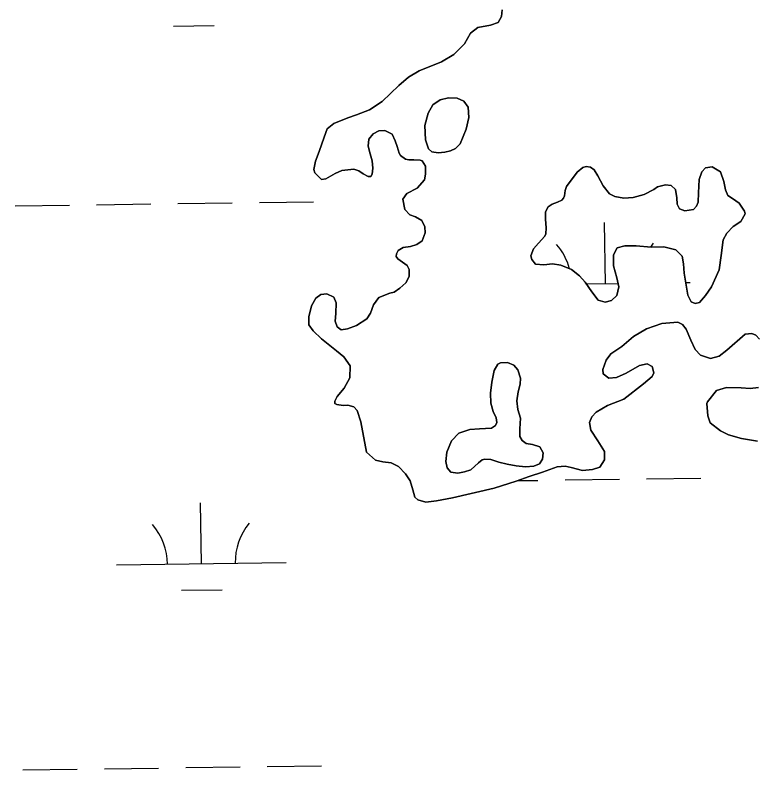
# Model space of a CAD drawing. Extents: x 3767014 to 3805179, y 361544 to 387384.
# Drawn here: x 3780851.7 to 3781289, y 368532.9 to 368978 of the extents above; entities that cross this region are included whole.
import ezdxf

# ---------------------------------------------------------------- set-up
doc = ezdxf.new("R2010")
doc.units = 0
doc.layers.add('V-TOPO-SHOR', color=7, linetype='Continuous')
doc.layers.add('V-WETL-SWMP', color=7, linetype='Continuous')

msp = doc.modelspace()

# ---------------------------------------------------------------- linework, layer by layer
at = {"layer": 'V-TOPO-SHOR'}
for points in [[(3781066.229, 368909.688), (3781062.768, 368907.947), (3781060.315, 368904.77), (3781059.829, 368900.767), (3781061.109, 368896.222), (3781062.287, 368891.968), (3781062.682, 368887.792), (3781062.186, 368884.178), (3781061.345, 368882.793), (3781059.882, 368882.855), (3781056.925, 368884.34), (3781054.351, 368886.125), (3781051.504, 368887.029), (3781044.318, 368886.365), (3781040.465, 368884.614), (3781034.897, 368881.458), (3781032.374, 368881.104), (3781028.386, 368884.901), (3781027.756, 368886.832), (3781028.8, 368891.823), (3781030.995, 368897.523), (3781033.9, 368906.065), (3781035.628, 368910.976), (3781039.546, 368913.993), (3781047.836, 368917.312), (3781052.95, 368919.192), (3781060.569, 368922.107), (3781068.04, 368927.061), (3781073.084, 368931.761), (3781077.936, 368936.359), (3781083.656, 368941.272), (3781089.986, 368945.126), (3781103.095, 368950.416), (3781110.292, 368954.682), (3781116.563, 368960.972), (3781120.104, 368967.386), (3781124.501, 368970.609), (3781132.058, 368972.064), (3781136.404, 368973.532), (3781138.552, 368977.188), (3781138.946, 368980.995)], [(3781114.079, 368902.128), (3781117.585, 368910.624), (3781119.172, 368917.605), (3781118.73, 368923.657), (3781116.198, 368927.114), (3781112.338, 368929.074), (3781107.152, 368929.14), (3781102.292, 368927.944), (3781098.063, 368925.005), (3781095.151, 368920.141), (3781093.179, 368912.954), (3781093.683, 368904.459), (3781095.38, 368899.026), (3781097.375, 368897.414), (3781101.107, 368896.82), (3781105.108, 368897.115), (3781108.412, 368897.979), (3781111.408, 368899.325), (3781114.079, 368902.128)], [(3781190.418, 368737.805), (3781191.21, 368733.248), (3781195.163, 368726.922), (3781199.118, 368720.594), (3781199.14, 368715.726), (3781196.425, 368711.376), (3781192.081, 368709.905), (3781186.248, 368709.469), (3781179.584, 368711.253), (3781176.059, 368712.041), (3781171.206, 368711.531), (3781162.618, 368708.4), (3781154.793, 368705.967), (3781147.172, 368703.053), (3781134.133, 368698.932), (3781109.542, 368693.263), (3781100.238, 368691.574), (3781093.834, 368690.734), (3781089.128, 368692.077), (3781087.432, 368693.691), (3781086.255, 368698.043), (3781084.665, 368703.262), (3781081.837, 368707.378), (3781077.739, 368711.755), (3781073.401, 368713.887), (3781068.421, 368714.544), (3781064.116, 368715.41), (3781058.936, 368720.149), (3781055.569, 368738.176), (3781053.364, 368744.74), (3781051.459, 368746.933), (3781047.928, 368748.014), (3781045.11, 368747.748), (3781041.301, 368748.24), (3781040.314, 368748.897), (3781040.279, 368750.259), (3781041.672, 368753.02), (3781045.735, 368757.986), (3781048.993, 368764.005), (3781049.305, 368771.122), (3781045.473, 368776.478), (3781041.297, 368779.978), (3781032.265, 368786.959), (3781027.475, 368791.708), (3781024.954, 368795.247), (3781024.933, 368800.017), (3781026.428, 368806.481), (3781029.044, 368811.023), (3781031.911, 368813.139), (3781035.407, 368813.518), (3781039.544, 368811.574), (3781040.988, 368808.299), (3781040.852, 368801.969), (3781040.381, 368797.381), (3781041.53, 368794.197), (3781044.008, 368792.409), (3781047.597, 368792.984), (3781052.999, 368794.967), (3781059.039, 368798.815), (3781061.191, 368802.276), (3781063.02, 368807.091), (3781066.221, 368811.455), (3781072.68, 368814.048), (3781075.103, 368814.497), (3781078.548, 368816.919), (3781081.974, 368820.118), (3781084.121, 368823.87), (3781084.116, 368827.96), (3781082.89, 368830.364), (3781077.44, 368834.221), (3781076.332, 368835.654), (3781076.588, 368837.121), (3781077.514, 368839.091), (3781080.588, 368840.822), (3781084.854, 368841.512), (3781088.62, 368842.771), (3781091.778, 368844.895), (3781093.414, 368849.608), (3781093.232, 368853.11), (3781091.583, 368856.767), (3781087.733, 368858.912), (3781084.393, 368860.192), (3781081.397, 368863.233), (3781080.367, 368869.438), (3781082.619, 368872.803), (3781088.675, 368875.971), (3781093.134, 368880.756), (3781093.732, 368884.079), (3781093.611, 368888.945), (3781091.784, 368892.015), (3781090.605, 368892.472), (3781086.805, 368892.575), (3781083.787, 368892.595), (3781081.829, 368893.035), (3781078.953, 368895.106), (3781078.14, 368896.546), (3781076.973, 368900.41), (3781075.72, 368903.886), (3781073.969, 368907.736), (3781069.727, 368909.968), (3781066.229, 368909.688)], [(3781222.475, 368872.146), (3781216.065, 368870.423), (3781210.503, 368869.991), (3781205.297, 368870.939), (3781202.03, 368872.521), (3781198.297, 368877.221), (3781195.313, 368883.209), (3781193.076, 368886.674), (3781190.885, 368888.282), (3781188.331, 368888.708), (3781186.488, 368888.173), (3781183.037, 368885.349), (3781176.694, 368876.883), (3781175.969, 368874.616), (3781175.558, 368871.476), (3781175.103, 368870.096), (3781174.058, 368868.799), (3781171.546, 368867.661), (3781168.25, 368866.407), (3781165.942, 368864.884), (3781164.447, 368862.01), (3781164.359, 368857.705), (3781164.879, 368852.438), (3781164.673, 368849.012), (3781164.021, 368847.625), (3781160.308, 368843.525), (3781157.265, 368840.125), (3781155.801, 368836.08), (3781156.247, 368833.744), (3781158.463, 368831.159), (3781163.366, 368830.596), (3781168.531, 368831.311), (3781173.342, 368830.549), (3781179.666, 368827.868), (3781184.354, 368824.171), (3781187.864, 368820.542), (3781191.624, 368814.769), (3781195.364, 368809.874), (3781199.599, 368808.611), (3781203.388, 368809.682), (3781206.54, 368812.692), (3781207.687, 368817.708), (3781206.38, 368823.053), (3781204.545, 368830.047), (3781204.383, 368836.595), (3781206.632, 368840.66), (3781211.195, 368841.946), (3781217.845, 368841.915), (3781226.663, 368841.155), (3781234.188, 368841.342), (3781241.274, 368839.56), (3781244.985, 368835.74), (3781245.777, 368831.36), (3781246.212, 368825.699), (3781248.387, 368812.846), (3781250.342, 368808.885), (3781252.614, 368807.963), (3781255.239, 368808.516), (3781258.76, 368812.514), (3781262.151, 368817.683), (3781266.696, 368827.671), (3781267.855, 368836.207), (3781269.188, 368845.53), (3781271.244, 368849.395), (3781275.06, 368853.3), (3781279.582, 368856.249), (3781282.015, 368860.71), (3781281.777, 368862.367), (3781278.629, 368867.079), (3781274.554, 368869.813), (3781271.869, 368871.605), (3781270.517, 368874.896), (3781269.516, 368879.76), (3781267.613, 368885.581), (3781262.555, 368888.487), (3781258.758, 368887.807), (3781256.562, 368885.601), (3781255.012, 368881.065), (3781254.52, 368873.231), (3781254.465, 368867.657), (3781253.447, 368865.285), (3781251.733, 368863.384), (3781246.574, 368862.473), (3781243.414, 368863.667), (3781242.077, 368866.372), (3781241.882, 368870.278), (3781240.981, 368875.144), (3781238.478, 368877.43), (3781235.048, 368877.833), (3781230.481, 368876.645), (3781228.271, 368875.027), (3781222.475, 368872.146)], [(3781290.553, 368786.912), (3781288.353, 368789.194), (3781285.994, 368790.109), (3781282.013, 368789.72), (3781271.244, 368780.301), (3781266.849, 368776.883), (3781261.723, 368775.49), (3781255.833, 368777.487), (3781252.638, 368780.719), (3781250.07, 368786.203), (3781247.377, 368792.757), (3781245.069, 368795.524), (3781242.31, 368796.818), (3781232.984, 368796.005), (3781223.909, 368792.958), (3781216.233, 368788.387), (3781209.368, 368782.472), (3781202.853, 368778.222), (3781200.222, 368774.458), (3781198.213, 368769.056), (3781198.376, 368766.334), (3781201.649, 368763.882), (3781206.312, 368764.29), (3781211.899, 368766.764), (3781219.868, 368771.245), (3781224.421, 368772.232), (3781227.28, 368770.745), (3781228.251, 368766.973), (3781227.233, 368764.806), (3781222.178, 368760.495), (3781210.621, 368751.449), (3781200.881, 368747.701), (3781194.358, 368743.744), (3781191.698, 368741.147), (3781190.418, 368737.805)], [(3781124.886, 368713.971), (3781127.09, 368715.783), (3781128.646, 368716.117), (3781132.269, 368715.912), (3781136.904, 368714.364), (3781141.821, 368713.215), (3781147.029, 368712.17), (3781152.618, 368711.525), (3781157.593, 368712.039), (3781160.787, 368713.293), (3781162.676, 368716.076), (3781163.069, 368719.899), (3781161.029, 368723.273), (3781156.691, 368724.729), (3781153.056, 368725.421), (3781150.572, 368727.022), (3781149.339, 368729.437), (3781149.327, 368733.934), (3781149.661, 368740.199), (3781148.166, 368745.346), (3781147.547, 368750.513), (3781148.301, 368755.715), (3781149.556, 368760.243), (3781149.663, 368763.864), (3781148.174, 368768.716), (3781145.759, 368771.493), (3781141.907, 368773.059), (3781137.899, 368772.959), (3781136.259, 368772.138), (3781134.2, 368768.372), (3781132.804, 368761.589), (3781131.892, 368754.918), (3781132.132, 368749.153), (3781133.627, 368744.107), (3781135.28, 368740.529), (3781135.638, 368737.801), (3781134.999, 368736.025), (3781132.597, 368734.303), (3781125.564, 368734.033), (3781119.709, 368733.496), (3781113.307, 368731.481), (3781108.922, 368726.875), (3781106.151, 368720.254), (3781105.7, 368714.767), (3781106.479, 368710.972), (3781108.69, 368708.486), (3781112.815, 368707.804), (3781116.704, 368708.683), (3781120.391, 368709.85), (3781124.886, 368713.971)], [(3781289.312, 368726.715), (3781280.022, 368728.335), (3781272.182, 368730.479), (3781267.644, 368732.898), (3781261.397, 368737.514), (3781260.027, 368741.666), (3781259.458, 368748.954), (3781259.925, 368749.841), (3781265.211, 368756.495), (3781271.007, 368758.392), (3781279.774, 368758.121), (3781285.042, 368757.765), (3781289.893, 368758.369)]]:
    msp.add_lwpolyline(points, dxfattribs=at)
at = {"layer": 'V-WETL-SWMP'}
for p, q in [((3780945.129, 368971.443), (3780969.126, 368971.776)), ((3780947.738, 368866.829), (3780979.735, 368867.274)), ((3780995.733, 368867.496), (3781027.73, 368867.94)), ((3780851.747, 368865.496), (3780883.744, 368865.94)), ((3780899.743, 368866.162), (3780931.74, 368866.607)), ((3781199.735, 368819.583), (3781199.235, 368855.579)), ((3781188.59, 368819.428), (3781207.203, 368819.686)), ((3781247.135, 368820.241), (3781249.73, 368820.277)), ((3781148.142, 368703.423), (3781159.934, 368703.587)), ((3781175.932, 368703.809), (3781207.929, 368704.253)), ((3781223.928, 368704.476), (3781255.925, 368704.92)), ((3780961.534, 368654.396), (3780961.034, 368690.393)), ((3780911.539, 368653.702), (3781011.529, 368655.091)), ((3780949.749, 368638.8), (3780973.747, 368639.133)), ((3780856.368, 368532.853), (3780888.365, 368533.297)), ((3780904.363, 368533.519), (3780936.36, 368533.964)), ((3780952.359, 368534.186), (3780984.356, 368534.631)), ((3781000.354, 368534.853), (3781032.351, 368535.297))]:
    msp.add_line(p, q, dxfattribs=at)
for points in [[(3781138.946, 368980.995), (3781138.553, 368977.188), (3781136.404, 368973.533), (3781132.059, 368972.063), (3781124.502, 368970.61), (3781120.103, 368967.386), (3781116.562, 368960.971), (3781110.292, 368954.682), (3781103.095, 368950.416), (3781089.986, 368945.127), (3781083.655, 368941.271), (3781077.935, 368936.359), (3781073.084, 368931.761), (3781068.04, 368927.061), (3781060.568, 368922.106), (3781052.949, 368919.192), (3781047.836, 368917.313), (3781039.545, 368913.993), (3781035.628, 368910.976), (3781033.9, 368906.065), (3781030.995, 368897.523), (3781028.8, 368891.823), (3781027.755, 368886.832), (3781028.386, 368884.9), (3781032.374, 368881.104), (3781034.897, 368881.459), (3781040.466, 368884.614), (3781044.317, 368886.364), (3781051.504, 368887.029), (3781054.35, 368886.125), (3781056.925, 368884.339), (3781059.883, 368882.855), (3781061.345, 368882.793), (3781062.187, 368884.177), (3781062.682, 368887.792), (3781062.286, 368891.968), (3781061.11, 368896.223), (3781059.83, 368900.767), (3781060.315, 368904.77), (3781062.768, 368907.946), (3781066.23, 368909.687), (3781069.728, 368909.968), (3781073.969, 368907.736), (3781075.719, 368903.885)], [(3781075.719, 368903.885), (3781076.973, 368900.411), (3781078.14, 368896.546), (3781078.954, 368895.106), (3781081.829, 368893.035), (3781083.786, 368892.596), (3781086.805, 368892.574), (3781090.604, 368892.473), (3781091.784, 368892.015), (3781093.612, 368888.945), (3781093.732, 368884.08), (3781093.133, 368880.755), (3781088.675, 368875.972), (3781082.62, 368872.804), (3781080.367, 368869.439), (3781081.396, 368863.233), (3781084.392, 368860.192), (3781087.734, 368858.911), (3781091.584, 368856.767), (3781093.232, 368853.109), (3781093.415, 368849.608), (3781091.779, 368844.895), (3781088.619, 368842.772), (3781084.853, 368841.511), (3781080.587, 368840.821), (3781077.514, 368839.091), (3781076.589, 368837.121), (3781076.333, 368835.654), (3781077.44, 368834.221), (3781082.889, 368830.364), (3781084.117, 368827.96), (3781084.121, 368823.871), (3781081.974, 368820.119), (3781078.548, 368816.919), (3781075.103, 368814.497), (3781072.681, 368814.048), (3781066.222, 368811.455), (3781063.02, 368807.092), (3781061.191, 368802.276), (3781059.038, 368798.816), (3781052.999, 368794.967), (3781047.596, 368792.984), (3781044.008, 368792.408), (3781041.53, 368794.197), (3781040.381, 368797.381), (3781040.852, 368801.969), (3781040.987, 368808.3), (3781039.543, 368811.575), (3781035.407, 368813.517), (3781031.911, 368813.139), (3781029.043, 368811.023), (3781026.429, 368806.48), (3781024.933, 368800.018), (3781024.954, 368795.248), (3781027.475, 368791.708), (3781032.266, 368786.959), (3781041.297, 368779.977), (3781045.473, 368776.478), (3781049.305, 368771.121), (3781048.993, 368764.006), (3781045.735, 368757.987), (3781041.671, 368753.019), (3781040.279, 368750.259), (3781040.313, 368748.897), (3781041.302, 368748.239), (3781045.111, 368747.749), (3781047.928, 368748.014), (3781051.46, 368746.933), (3781053.363, 368744.74), (3781055.57, 368738.175), (3781058.936, 368720.15), (3781064.115, 368715.41), (3781068.421, 368714.543), (3781073.402, 368713.887), (3781077.738, 368711.755), (3781081.838, 368707.378), (3781084.666, 368703.261), (3781086.255, 368698.043), (3781087.433, 368693.691), (3781089.128, 368692.078), (3781093.834, 368690.734), (3781100.239, 368691.574), (3781109.543, 368693.264), (3781134.132, 368698.933), (3781147.173, 368703.052), (3781154.792, 368705.967), (3781162.618, 368708.399), (3781171.205, 368711.532), (3781176.06, 368712.041), (3781179.585, 368711.252), (3781186.249, 368709.469), (3781192.08, 368709.905), (3781196.424, 368711.376), (3781199.14, 368715.726), (3781199.117, 368720.594), (3781195.164, 368726.922), (3781191.211, 368733.249), (3781190.417, 368737.806), (3781191.697, 368741.147), (3781194.359, 368743.744), (3781200.882, 368747.702)], [(3781200.882, 368747.702), (3781210.622, 368751.448), (3781222.179, 368760.495), (3781227.232, 368764.806), (3781228.25, 368766.973), (3781227.28, 368770.746), (3781224.42, 368772.233), (3781219.869, 368771.244), (3781211.899, 368766.764), (3781206.313, 368764.289), (3781201.65, 368763.882), (3781198.377, 368766.333), (3781198.213, 368769.055), (3781200.221, 368774.459), (3781202.854, 368778.223), (3781209.369, 368782.473), (3781216.233, 368788.387), (3781223.908, 368792.957), (3781232.984, 368796.005), (3781242.311, 368796.819), (3781245.068, 368795.524), (3781247.376, 368792.758), (3781250.069, 368786.204), (3781252.638, 368780.718), (3781255.834, 368777.487), (3781261.724, 368775.491), (3781266.85, 368776.883), (3781271.244, 368780.302), (3781282.012, 368789.719), (3781285.994, 368790.109), (3781288.353, 368789.194), (3781290.552, 368786.912)], [(3781289.893, 368758.37), (3781285.041, 368757.764), (3781279.775, 368758.121), (3781271.006, 368758.391), (3781265.211, 368756.495), (3781259.924, 368749.842), (3781259.459, 368748.954), (3781260.028, 368741.666), (3781261.397, 368737.514), (3781267.644, 368732.898), (3781272.182, 368730.479), (3781280.023, 368728.336), (3781289.312, 368726.715)]]:
    msp.add_lwpolyline(points, dxfattribs=at)
for points in [[(3781114.078, 368902.128), (3781111.409, 368899.324), (3781108.411, 368897.979), (3781105.108, 368897.115), (3781101.106, 368896.821), (3781097.376, 368897.413), (3781095.381, 368899.026), (3781093.682, 368904.46), (3781093.179, 368912.954), (3781095.152, 368920.141), (3781098.064, 368925.004), (3781102.293, 368927.944), (3781107.153, 368929.14), (3781112.337, 368929.073), (3781116.199, 368927.114), (3781118.729, 368923.657), (3781119.172, 368917.605), (3781117.584, 368910.624)], [(3781216.065, 368870.423), (3781222.476, 368872.146), (3781228.272, 368875.027), (3781230.481, 368876.646), (3781235.047, 368877.834), (3781238.479, 368877.43), (3781240.98, 368875.145), (3781241.883, 368870.278), (3781242.077, 368866.372), (3781243.415, 368863.667), (3781246.574, 368862.474), (3781251.733, 368863.384), (3781253.447, 368865.284), (3781254.464, 368867.656), (3781254.521, 368873.231), (3781255.012, 368881.065), (3781256.563, 368885.601), (3781258.757, 368887.807), (3781262.554, 368888.487), (3781267.613, 368885.581), (3781269.516, 368879.761), (3781270.517, 368874.897), (3781271.869, 368871.606), (3781274.553, 368869.814), (3781278.63, 368867.079), (3781281.778, 368862.366), (3781282.014, 368860.709), (3781279.582, 368856.249), (3781275.059, 368853.301), (3781271.244, 368849.394), (3781269.188, 368845.53), (3781267.854, 368836.207), (3781266.696, 368827.672), (3781262.151, 368817.684), (3781258.759, 368812.515), (3781255.24, 368808.517), (3781252.613, 368807.963), (3781250.342, 368808.885), (3781248.386, 368812.846), (3781246.211, 368825.699), (3781245.777, 368831.36), (3781244.985, 368835.74), (3781241.273, 368839.56), (3781234.188, 368841.341), (3781226.664, 368841.155), (3781217.845, 368841.915), (3781211.195, 368841.946), (3781206.631, 368840.66), (3781204.384, 368836.595), (3781204.546, 368830.048), (3781206.381, 368823.053), (3781207.686, 368817.707), (3781206.539, 368812.692), (3781203.387, 368809.681), (3781199.6, 368808.61), (3781195.364, 368809.874), (3781191.625, 368814.768), (3781187.865, 368820.542), (3781184.353, 368824.171), (3781179.666, 368827.869), (3781173.341, 368830.549), (3781168.531, 368831.31), (3781163.366, 368830.596), (3781158.463, 368831.159), (3781156.248, 368833.744), (3781155.8, 368836.08), (3781157.264, 368840.125), (3781160.309, 368843.525), (3781164.021, 368847.626), (3781164.672, 368849.011), (3781164.88, 368852.438), (3781164.359, 368857.706), (3781164.448, 368862.01), (3781165.942, 368864.883), (3781168.251, 368866.407), (3781171.545, 368867.661), (3781174.059, 368868.799), (3781175.103, 368870.096), (3781175.557, 368871.476), (3781175.969, 368874.615), (3781176.695, 368876.882), (3781183.037, 368885.35), (3781186.488, 368888.173), (3781188.332, 368888.708), (3781190.885, 368888.282), (3781193.076, 368886.674), (3781195.313, 368883.209), (3781198.296, 368877.22), (3781202.03, 368872.521), (3781205.296, 368870.939), (3781210.502, 368869.992)], [(3781124.885, 368713.97), (3781120.391, 368709.85), (3781116.704, 368708.683), (3781112.815, 368707.805), (3781108.691, 368708.485), (3781106.478, 368710.973), (3781105.7, 368714.767), (3781106.151, 368720.254), (3781108.921, 368726.874), (3781113.306, 368731.48), (3781119.709, 368733.496), (3781125.563, 368734.032), (3781132.597, 368734.303), (3781134.999, 368736.025), (3781135.639, 368737.801), (3781135.279, 368740.53), (3781133.626, 368744.107), (3781132.132, 368749.154), (3781131.892, 368754.918), (3781132.803, 368761.589), (3781134.2, 368768.371), (3781136.258, 368772.137), (3781137.9, 368772.96), (3781141.907, 368773.059), (3781145.759, 368771.492), (3781148.174, 368768.716), (3781149.663, 368763.864), (3781149.557, 368760.243), (3781148.3, 368755.714), (3781147.548, 368750.513), (3781148.165, 368745.346), (3781149.661, 368740.2), (3781149.326, 368733.934), (3781149.34, 368729.436), (3781150.573, 368727.022), (3781153.057, 368725.421), (3781156.692, 368724.729), (3781161.03, 368723.272), (3781163.069, 368719.9), (3781162.675, 368716.076), (3781160.788, 368713.292), (3781157.592, 368712.04), (3781152.618, 368711.526), (3781147.028, 368712.17), (3781141.82, 368713.215), (3781136.903, 368714.364), (3781132.269, 368715.912), (3781128.646, 368716.116), (3781127.089, 368715.784)]]:
    msp.add_lwpolyline(points, close=True, dxfattribs=at)
for centre, start, end in [((3781144.49, 368819.29), 14.87743, 41.5677), ((3781254.966, 368820.825), 140.02403, 144.69458), ((3780906.29, 368654.104), 0.02404, 41.5677), ((3781016.765, 368655.638), 140.02403, 181.56769)]:
    msp.add_arc(centre, 35.246, start, end, dxfattribs=at)

doc.saveas('drawing.dxf')
